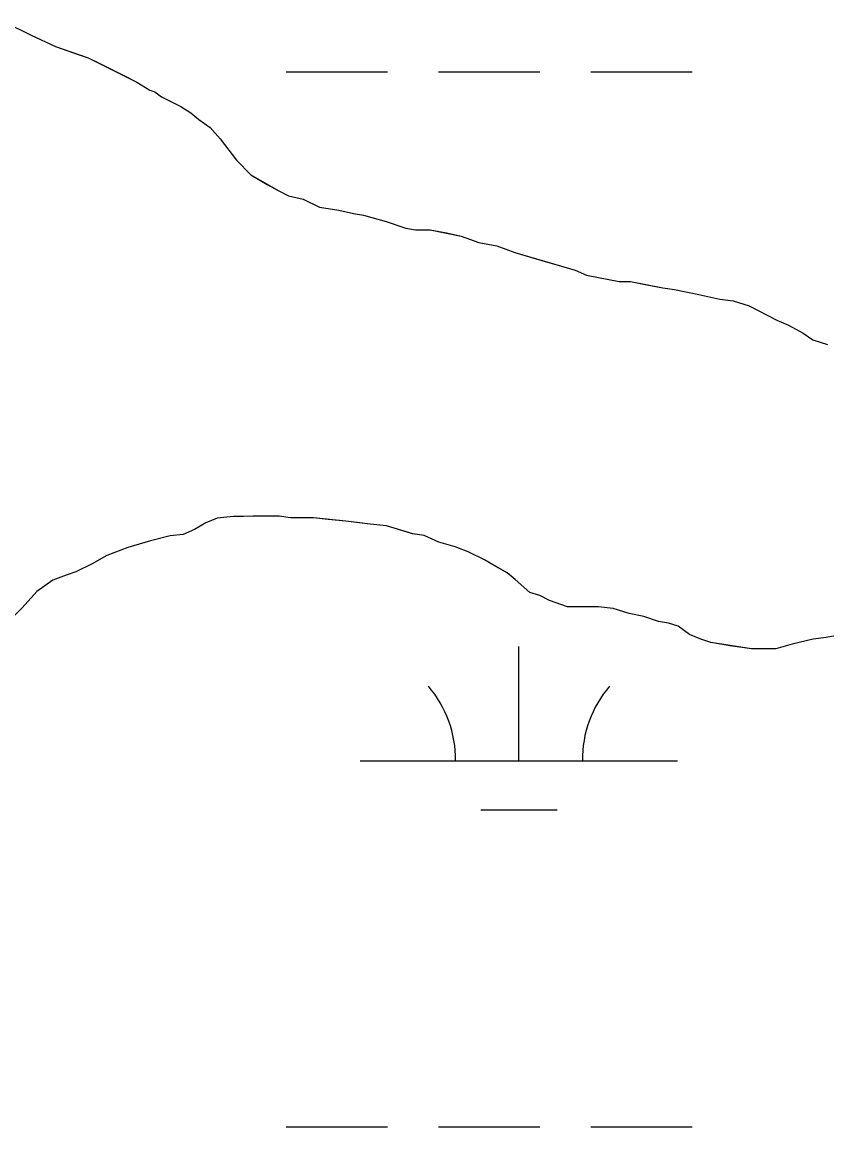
# Model space of a CAD drawing. Extents: x 3161564 to 3199464, y 849354 to 874788.
# Drawn here: x 3186273.8 to 3186527.4, y 858216.5 to 858564.8 of the extents above; entities that cross this region are included whole.
import ezdxf

# ---------------------------------------------------------------- set-up
doc = ezdxf.new("R2010")
doc.units = 0
for name, color, linetype in [('V-SITE-VEGE', 7, 'Continuous'), ('V-TOPO-SHOR', 7, 'Continuous'), ('V-WETL-SWMP', 7, 'Continuous')]:
    doc.layers.add(name, color=color, linetype=linetype)

msp = doc.modelspace()

# ---------------------------------------------------------------- linework, layer by layer
at = {"layer": 'V-SITE-VEGE'}
for points in [[(3186268.4, 858564.78), (3186276.61, 858560.69), (3186284.31, 858557.12), (3186294.57, 858553.54), (3186309.97, 858545.87), (3186314.08, 858543.31), (3186315.62, 858542.8), (3186317.67, 858541.26), (3186323.83, 858538.19), (3186326.91, 858536.15), (3186329.48, 858534.1), (3186333.07, 858531.54), (3186336.16, 858527.95), (3186341.3, 858521.29), (3186345.92, 858516.68), (3186354.65, 858511.57), (3186357.73, 858510.03), (3186362.34, 858509.01), (3186367.48, 858506.46), (3186373.63, 858505.44), (3186378.25, 858504.42), (3186381.33, 858503.91), (3186388.51, 858501.87), (3186394.67, 858499.83), (3186397.75, 858499.32), (3186402.37, 858499.33), (3186412.12, 858497.29), (3186417.76, 858495.25), (3186423.4, 858494.23), (3186429.05, 858492.18), (3186448.04, 858486.57), (3186451.63, 858485.04), (3186461.89, 858483), (3186465.48, 858483), (3186475.74, 858480.97), (3186479.33, 858480.46), (3186487.03, 858478.93), (3186493.7, 858477.4), (3186497.81, 858476.9), (3186502.94, 858475.37), (3186511.66, 858470.76), (3186515.26, 858469.23), (3186519.88, 858466.67), (3186522.96, 858464.62), (3186527.58, 858463.09)], [(3186532.84, 858371.8), (3186527.2, 858370.76), (3186523.09, 858370.25), (3186516.43, 858368.7), (3186511.3, 858367.15), (3186503.61, 858367.14), (3186490.78, 858369.17), (3186487.7, 858370.19), (3186484.11, 858371.73), (3186480.52, 858374.29), (3186477.44, 858375.31), (3186474.36, 858375.82), (3186469.74, 858377.35), (3186465.12, 858378.37), (3186459.99, 858379.9), (3186455.38, 858380.4), (3186445.63, 858380.39), (3186439.98, 858382.43), (3186436.9, 858383.97), (3186433.82, 858384.99), (3186429.2, 858389.08), (3186426.63, 858391.13), (3186419.45, 858395.23), (3186414.31, 858397.78), (3186410.21, 858399.32), (3186405.08, 858400.85), (3186400.46, 858402.89), (3186396.86, 858403.4), (3186388.66, 858405.95), (3186383.52, 858406.46), (3186375.83, 858407.47), (3186365.57, 858408.48), (3186358.39, 858408.47), (3186354.8, 858408.98), (3186340.44, 858408.96), (3186335.31, 858408.44), (3186331.72, 858406.9), (3186328.13, 858404.84), (3186324.54, 858403.29), (3186320.44, 858402.78), (3186314.29, 858401.23), (3186307.11, 858399.17), (3186300.45, 858396.59), (3186295.83, 858394.02), (3186290.71, 858391.45), (3186287.63, 858390.42), (3186283.53, 858388.87), (3186278.41, 858385.27), (3186273.8, 858380.14), (3186268.68, 858375)]]:
    msp.add_lwpolyline(points, dxfattribs=at)
at = {"layer": 'V-TOPO-SHOR'}
for points in [[(3186268.4, 858564.78), (3186276.61, 858560.69), (3186284.31, 858557.12), (3186291.49, 858554.56), (3186294.57, 858553.54), (3186297.65, 858552.01), (3186305.87, 858547.91), (3186309.97, 858545.87), (3186314.08, 858543.31), (3186315.62, 858542.8), (3186317.67, 858541.26), (3186323.83, 858538.19), (3186326.91, 858536.15), (3186329.48, 858534.1), (3186333.07, 858531.54), (3186336.16, 858527.95), (3186341.3, 858521.29), (3186345.92, 858516.68), (3186351.05, 858513.61), (3186354.65, 858511.57), (3186357.73, 858510.03), (3186362.34, 858509.01), (3186367.48, 858506.46), (3186373.64, 858505.44), (3186378.25, 858504.42), (3186381.33, 858503.91), (3186388.51, 858501.87), (3186394.67, 858499.83), (3186397.75, 858499.32), (3186402.37, 858499.33), (3186407.5, 858498.31), (3186412.12, 858497.29), (3186417.76, 858495.25), (3186423.41, 858494.23), (3186429.05, 858492.19), (3186439.31, 858489.12), (3186444.45, 858487.59), (3186448.04, 858486.57), (3186451.63, 858485.04), (3186461.89, 858483), (3186465.48, 858483), (3186470.61, 858481.99), (3186475.74, 858480.97), (3186479.33, 858480.46), (3186487.03, 858478.93), (3186493.7, 858477.4), (3186497.81, 858476.9), (3186502.94, 858475.37), (3186511.66, 858470.76), (3186515.26, 858469.23), (3186519.88, 858466.67), (3186522.96, 858464.62), (3186527.58, 858463.09)], [(3186532.84, 858371.8), (3186527.2, 858370.76), (3186523.1, 858370.25), (3186516.43, 858368.7), (3186511.3, 858367.15), (3186507.71, 858367.14), (3186503.61, 858367.14), (3186496.94, 858368.15), (3186490.78, 858369.17), (3186487.7, 858370.19), (3186484.11, 858371.73), (3186480.52, 858374.29), (3186477.44, 858375.31), (3186474.36, 858375.82), (3186469.74, 858377.35), (3186465.12, 858378.37), (3186459.99, 858379.9), (3186455.37, 858380.4), (3186450.76, 858380.4), (3186445.63, 858380.39), (3186439.98, 858382.43), (3186436.9, 858383.97), (3186433.82, 858384.99), (3186429.2, 858389.08), (3186426.63, 858391.13), (3186423.04, 858393.18), (3186419.45, 858395.23), (3186414.31, 858397.78), (3186410.21, 858399.32), (3186405.08, 858400.85), (3186400.46, 858402.89), (3186396.87, 858403.4), (3186388.66, 858405.95), (3186383.52, 858406.46), (3186379.42, 858406.97), (3186375.83, 858407.47), (3186370.19, 858407.98), (3186365.57, 858408.48), (3186362.49, 858408.48), (3186358.39, 858408.47), (3186354.8, 858408.98), (3186350.18, 858408.98), (3186346.59, 858408.97), (3186343.51, 858408.96), (3186340.44, 858408.96), (3186335.31, 858408.44), (3186331.72, 858406.9), (3186328.13, 858404.84), (3186324.54, 858403.29), (3186320.44, 858402.78), (3186314.29, 858401.23), (3186307.11, 858399.17), (3186300.45, 858396.59), (3186295.83, 858394.02), (3186290.71, 858391.45), (3186287.63, 858390.42), (3186283.53, 858388.87), (3186278.41, 858385.27), (3186273.8, 858380.14)]]:
    msp.add_lwpolyline(points, dxfattribs=at)
at = {"layer": 'V-WETL-SWMP'}
for p, q in [((3186268.4, 858564.79), (3186276.61, 858560.69)), ((3186276.61, 858560.69), (3186284.31, 858557.11)), ((3186284.31, 858557.11), (3186291.49, 858554.56)), ((3186291.49, 858554.56), (3186294.57, 858553.54)), ((3186294.57, 858553.54), (3186309.97, 858545.87)), ((3186356.96, 858549.14), (3186388.96, 858549.14)), ((3186404.96, 858549.14), (3186436.96, 858549.14)), ((3186452.96, 858549.14), (3186484.96, 858549.14)), ((3186309.97, 858545.87), (3186314.08, 858543.31)), ((3186314.08, 858543.31), (3186315.62, 858542.8)), ((3186315.62, 858542.8), (3186317.67, 858541.26)), ((3186317.67, 858541.26), (3186323.83, 858538.19)), ((3186323.83, 858538.19), (3186326.91, 858536.15)), ((3186326.91, 858536.15), (3186329.48, 858534.1)), ((3186329.48, 858534.1), (3186333.07, 858531.54)), ((3186333.07, 858531.54), (3186336.16, 858527.95)), ((3186336.16, 858527.95), (3186341.3, 858521.29)), ((3186341.3, 858521.29), (3186345.92, 858516.68)), ((3186345.92, 858516.68), (3186351.05, 858513.61)), ((3186351.05, 858513.61), (3186354.65, 858511.57)), ((3186354.65, 858511.57), (3186357.73, 858510.03)), ((3186357.73, 858510.03), (3186362.34, 858509.01)), ((3186362.34, 858509.01), (3186367.48, 858506.46)), ((3186367.48, 858506.46), (3186373.63, 858505.44)), ((3186373.63, 858505.44), (3186378.25, 858504.42)), ((3186378.25, 858504.42), (3186381.33, 858503.91)), ((3186381.33, 858503.91), (3186388.51, 858501.87)), ((3186388.51, 858501.87), (3186394.67, 858499.83)), ((3186394.67, 858499.83), (3186397.75, 858499.32)), ((3186397.75, 858499.32), (3186402.37, 858499.33)), ((3186402.37, 858499.33), (3186407.5, 858498.31)), ((3186407.5, 858498.31), (3186412.12, 858497.29)), ((3186412.12, 858497.29), (3186417.76, 858495.25)), ((3186417.76, 858495.25), (3186423.41, 858494.23)), ((3186423.41, 858494.23), (3186429.05, 858492.18)), ((3186429.05, 858492.18), (3186444.45, 858487.59)), ((3186444.45, 858487.59), (3186448.04, 858486.57)), ((3186448.04, 858486.57), (3186451.63, 858485.04)), ((3186451.63, 858485.04), (3186461.89, 858483)), ((3186461.89, 858483), (3186465.48, 858483)), ((3186465.48, 858483), (3186475.74, 858480.97)), ((3186475.74, 858480.97), (3186479.33, 858480.46)), ((3186479.33, 858480.46), (3186487.03, 858478.93)), ((3186487.03, 858478.93), (3186493.7, 858477.4)), ((3186493.7, 858477.4), (3186497.81, 858476.9)), ((3186497.81, 858476.9), (3186502.94, 858475.37)), ((3186502.94, 858475.37), (3186511.66, 858470.76)), ((3186511.66, 858470.76), (3186515.26, 858469.23)), ((3186515.26, 858469.23), (3186519.88, 858466.67)), ((3186519.88, 858466.67), (3186522.96, 858464.62)), ((3186522.96, 858464.62), (3186527.58, 858463.09)), ((3186331.72, 858406.9), (3186328.13, 858404.84)), ((3186335.31, 858408.44), (3186331.72, 858406.9)), ((3186340.44, 858408.96), (3186335.31, 858408.44)), ((3186354.8, 858408.98), (3186340.44, 858408.96)), ((3186358.39, 858408.47), (3186354.8, 858408.98)), ((3186365.57, 858408.48), (3186358.39, 858408.47)), ((3186370.19, 858407.98), (3186365.57, 858408.48)), ((3186375.83, 858407.47), (3186370.19, 858407.98)), ((3186379.42, 858406.97), (3186375.83, 858407.47)), ((3186383.52, 858406.46), (3186379.42, 858406.97)), ((3186388.66, 858405.95), (3186383.52, 858406.46)), ((3186396.87, 858403.4), (3186388.66, 858405.95)), ((3186320.44, 858402.78), (3186314.29, 858401.23)), ((3186324.54, 858403.29), (3186320.44, 858402.78)), ((3186328.13, 858404.84), (3186324.54, 858403.29)), ((3186400.46, 858402.89), (3186396.87, 858403.4)), ((3186405.08, 858400.85), (3186400.46, 858402.89)), ((3186307.11, 858399.17), (3186300.45, 858396.59)), ((3186314.29, 858401.23), (3186307.11, 858399.17)), ((3186410.21, 858399.32), (3186405.08, 858400.85)), ((3186414.31, 858397.78), (3186410.21, 858399.32)), ((3186300.45, 858396.59), (3186295.83, 858394.02)), ((3186419.45, 858395.23), (3186414.31, 858397.78)), ((3186295.83, 858394.02), (3186290.71, 858391.45)), ((3186426.63, 858391.13), (3186419.45, 858395.23)), ((3186283.53, 858388.87), (3186278.41, 858385.27)), ((3186287.63, 858390.42), (3186283.53, 858388.87)), ((3186290.71, 858391.45), (3186287.63, 858390.42)), ((3186429.2, 858389.09), (3186426.63, 858391.13)), ((3186433.82, 858384.99), (3186429.2, 858389.09)), ((3186278.41, 858385.27), (3186273.8, 858380.14)), ((3186436.9, 858383.97), (3186433.82, 858384.99)), ((3186439.98, 858382.43), (3186436.9, 858383.97)), ((3186445.63, 858380.39), (3186439.98, 858382.43)), ((3186273.8, 858380.14), (3186268.67, 858375)), ((3186455.37, 858380.4), (3186445.63, 858380.39)), ((3186459.99, 858379.9), (3186455.37, 858380.4)), ((3186465.12, 858378.37), (3186459.99, 858379.9)), ((3186469.74, 858377.35), (3186465.12, 858378.37)), ((3186474.36, 858375.82), (3186469.74, 858377.35)), ((3186477.44, 858375.31), (3186474.36, 858375.82)), ((3186480.52, 858374.29), (3186477.44, 858375.31)), ((3186484.11, 858371.73), (3186480.52, 858374.29)), ((3186487.7, 858370.19), (3186484.11, 858371.73)), ((3186532.84, 858371.8), (3186527.2, 858370.76)), ((3186430.36, 858331.9), (3186430.36, 858367.9)), ((3186490.78, 858369.17), (3186487.7, 858370.19)), ((3186496.94, 858368.15), (3186490.78, 858369.17)), ((3186503.61, 858367.14), (3186496.94, 858368.15)), ((3186516.43, 858368.7), (3186511.3, 858367.15)), ((3186523.1, 858370.24), (3186516.43, 858368.7)), ((3186527.2, 858370.76), (3186523.1, 858370.24)), ((3186511.3, 858367.15), (3186503.61, 858367.14)), ((3186380.36, 858331.9), (3186480.36, 858331.9)), ((3186418.36, 858316.47), (3186442.36, 858316.47)), ((3186356.96, 858216.47), (3186388.96, 858216.47)), ((3186404.96, 858216.47), (3186436.96, 858216.47)), ((3186452.96, 858216.47), (3186484.96, 858216.47))]:
    msp.add_line(p, q, dxfattribs=at)
for centre, start, end in [((3186375.12, 858332.38), 359.2282, 40.7718), ((3186485.61, 858332.38), 139.2282, 180.7718)]:
    msp.add_arc(centre, 35.25, start, end, dxfattribs=at)

doc.saveas('drawing.dxf')
